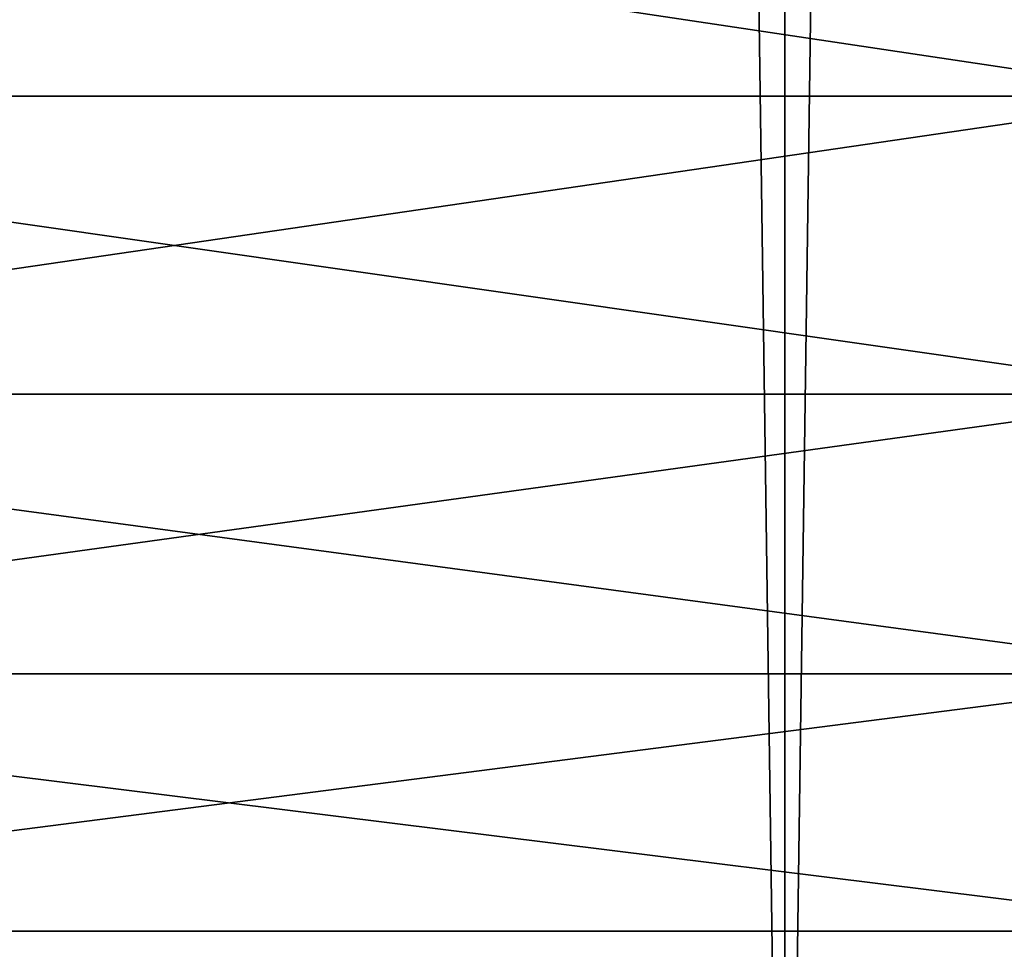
# Model space of a CAD drawing. Header units: millimetres. Extents: x -522 to 188, y -54 to 63.
# Tile 843 of 1056: x -1.98 to -1.616, y -36.469 to -36.125. Entities that reach past the tile are written whole.
import ezdxf

# ---------------------------------------------------------------- set-up
doc = ezdxf.new("R2010")
doc.units = ezdxf.units.MM
doc.header["$LTSCALE"] = 65.185185
for name, color, linetype in [('1', 7, 'CONTINUOUS'), ('2', 7, 'CONTINUOUS'), ('8', 7, 'CONTINUOUS'), ('9', 7, 'CONTINUOUS')]:
    doc.layers.add(name, color=color, linetype=linetype)

msp = doc.modelspace()

# ---------------------------------------------------------------- linework, layer by layer
at = {"layer": '1', "color": 7, "linetype": 'CONTINUOUS'}
for points in [[(-2.53623, -36.8, -12.7502), (-1.69684, 23, -12.88878), (-1.69688, -36.8, -12.88878), (-2.53623, -36.8, -12.7502)], [(-2.53617, 23, -12.75021), (-1.69684, 23, -12.88878), (-2.53623, -36.8, -12.7502), (-2.53617, 23, -12.75021)], [(-1.69688, -36.8, -12.88878), (-0.85024, 23, -12.97217), (-0.85027, -36.8, -12.97216), (-1.69688, -36.8, -12.88878)], [(-1.69684, 23, -12.88878), (-0.85024, 23, -12.97217), (-1.69688, -36.8, -12.88878), (-1.69684, 23, -12.88878)]]:
    msp.add_3dface(points, dxfattribs=at)
at = {"layer": '2', "color": 7, "linetype": 'CONTINUOUS'}
for points in [[(-1.69688, -36.8, 12.88878), (-2.53617, 23, 12.75021), (-2.53623, -36.8, 12.7502), (-1.69688, -36.8, 12.88878)], [(-1.69684, 23, 12.88878), (-2.53617, 23, 12.75021), (-1.69688, -36.8, 12.88878), (-1.69684, 23, 12.88878)], [(-0.85027, -36.8, 12.97216), (-1.69684, 23, 12.88878), (-1.69688, -36.8, 12.88878), (-0.85027, -36.8, 12.97216)], [(-0.85024, 23, 12.97217), (-1.69684, 23, 12.88878), (-0.85027, -36.8, 12.97216), (-0.85024, 23, 12.97217)]]:
    msp.add_3dface(points, dxfattribs=at)
at = {"layer": '8', "color": 3, "linetype": 'CONTINUOUS'}
for points in [[(-1.54951, -36.03814, -11.76967), (-2.30897, -36.15359, -11.60799), (-2.31596, -36.03814, -11.64313), (-1.54951, -36.03814, -11.76967)], [(-1.54483, -36.15359, -11.73415), (-2.30897, -36.15359, -11.60799), (-1.54951, -36.03814, -11.76967), (-1.54483, -36.15359, -11.73415)], [(-1.54483, -36.15359, -11.73415), (-2.29932, -36.26387, -11.55944), (-2.30897, -36.15359, -11.60799), (-1.54483, -36.15359, -11.73415)], [(-1.53837, -36.26387, -11.68507), (-2.29932, -36.26387, -11.55944), (-1.54483, -36.15359, -11.73415), (-1.53837, -36.26387, -11.68507)], [(-1.53837, -36.26387, -11.68507), (-2.28713, -36.36737, -11.4982), (-2.29932, -36.26387, -11.55944), (-1.53837, -36.26387, -11.68507)], [(-1.53022, -36.36737, -11.62317), (-2.28713, -36.36737, -11.4982), (-1.53837, -36.26387, -11.68507), (-1.53022, -36.36737, -11.62317)], [(-1.53022, -36.36737, -11.62317), (-2.27261, -36.46258, -11.42516), (-2.28713, -36.36737, -11.4982), (-1.53022, -36.36737, -11.62317)], [(-1.5205, -36.46258, -11.54933), (-2.27261, -36.46258, -11.42516), (-1.53022, -36.36737, -11.62317), (-1.5205, -36.46258, -11.54933)], [(-1.5205, -36.46258, -11.54933), (-2.25594, -36.54811, -11.34138), (-2.27261, -36.46258, -11.42516), (-1.5205, -36.46258, -11.54933)], [(-1.50935, -36.54811, -11.46465), (-2.25594, -36.54811, -11.34138), (-1.5205, -36.46258, -11.54933), (-1.50935, -36.54811, -11.46465)]]:
    msp.add_3dface(points, dxfattribs=at)
at = {"layer": '9', "color": 3, "linetype": 'CONTINUOUS'}
for points in [[(-2.31596, -36.03814, 11.64313), (-1.54483, -36.15359, 11.73415), (-1.54951, -36.03814, 11.76967), (-2.31596, -36.03814, 11.64313)], [(-2.30897, -36.15359, 11.60799), (-1.54483, -36.15359, 11.73415), (-2.31596, -36.03814, 11.64313), (-2.30897, -36.15359, 11.60799)], [(-2.29932, -36.26387, 11.55944), (-1.53837, -36.26387, 11.68507), (-2.30897, -36.15359, 11.60799), (-2.29932, -36.26387, 11.55944)], [(-2.30897, -36.15359, 11.60799), (-1.53837, -36.26387, 11.68507), (-1.54483, -36.15359, 11.73415), (-2.30897, -36.15359, 11.60799)], [(-2.28713, -36.36737, 11.4982), (-1.53022, -36.36737, 11.62317), (-2.29932, -36.26387, 11.55944), (-2.28713, -36.36737, 11.4982)], [(-2.29932, -36.26387, 11.55944), (-1.53022, -36.36737, 11.62317), (-1.53837, -36.26387, 11.68507), (-2.29932, -36.26387, 11.55944)], [(-2.27261, -36.46258, 11.42516), (-1.5205, -36.46258, 11.54933), (-2.28713, -36.36737, 11.4982), (-2.27261, -36.46258, 11.42516)], [(-2.28713, -36.36737, 11.4982), (-1.5205, -36.46258, 11.54933), (-1.53022, -36.36737, 11.62317), (-2.28713, -36.36737, 11.4982)], [(-2.25594, -36.54811, 11.34138), (-1.50935, -36.54811, 11.46465), (-2.27261, -36.46258, 11.42516), (-2.25594, -36.54811, 11.34138)], [(-2.27261, -36.46258, 11.42516), (-1.50935, -36.54811, 11.46465), (-1.5205, -36.46258, 11.54933), (-2.27261, -36.46258, 11.42516)]]:
    msp.add_3dface(points, dxfattribs=at)

doc.saveas('drawing.dxf')
